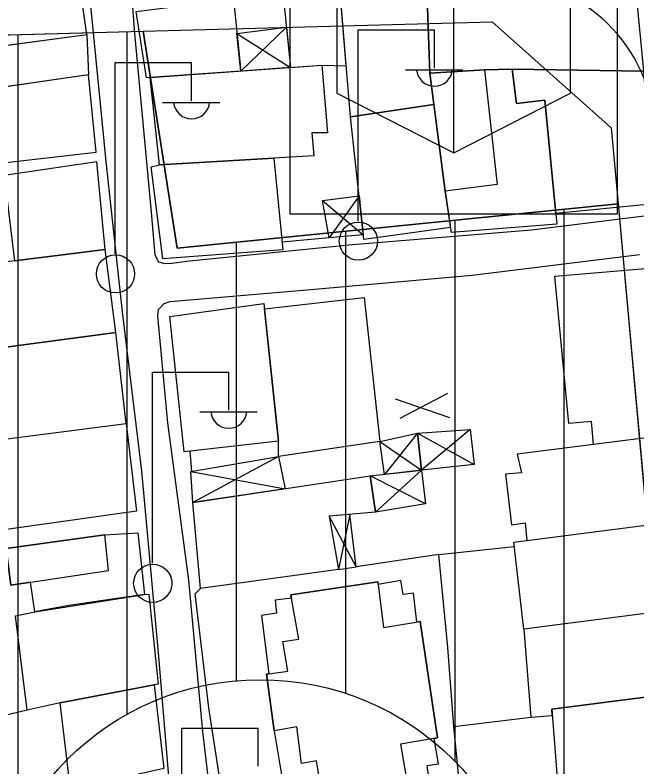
# Model space of a CAD drawing. Extents: x 417997 to 421451, y 4451742 to 4455216.
# Drawn here: x 420561.3 to 420618.3, y 4452549.4 to 4452618.3 of the extents above; entities that cross this region are included whole.
import ezdxf

# ---------------------------------------------------------------- set-up
doc = ezdxf.new("R2010")
doc.units = 0
for name, color, linetype in [('ADA', 7, 'Continuous'), ('ADAKENARI', 7, 'Continuous'), ('B_Mesken', 7, 'Continuous'), ('B_Sundurma', 7, 'Continuous'), ('B_Teras', 7, 'Continuous'), ('Default', 7, 'Continuous'), ('KALDIRIM', 7, 'Continuous'), ('LJ_SEMBOL', 7, 'Continuous'), ('PL_KON_MEV_350', 7, 'Continuous'), ('PL_SAY_KULTUR_TESIS', 7, 'Continuous'), ('S_Elektrik_Diregi', 7, 'Continuous'), ('Sinir_Cit_bir_taraf', 7, 'Continuous'), ('Sinir_Duvar_tek_tarafa_ait', 7, 'Continuous'), ('SM_DAIRE', 7, 'Continuous'), ('TR_KULTURELTESIS', 7, 'Continuous'), ('TR_ORTAYOGUNKONUT', 7, 'Continuous'), ('Yol_Sose', 7, 'Continuous')]:
    doc.layers.add(name, color=color, linetype=linetype)

# ---------------------------------------------------------------- blocks, each defined once
blk = doc.blocks.new('POINT_DISPLAY')
at = {"layer": 'Default'}
blk.add_line((0, 0), (0, 0), dxfattribs=at)

msp = doc.modelspace()

# ---------------------------------------------------------------- linework, layer by layer
at = {"layer": 'ADA'}
for p, q in [((420573.087, 4452616.795), (420576.186, 4452596.925)), ((420573.087, 4452616.795), (420576.186, 4452596.925)), ((420576.186, 4452596.925), (420616.559, 4452600.997)), ((420576.186, 4452596.925), (420616.559, 4452600.997))]:
    msp.add_line(p, q, dxfattribs=at)
at = {"layer": 'ADAKENARI'}
for p, q in [((420573.087, 4452616.795), (420605.032, 4452617.639)), ((420573.087, 4452616.795), (420605.032, 4452617.639)), ((420605.032, 4452617.639), (420615.93, 4452607.943)), ((420605.032, 4452617.639), (420615.93, 4452607.943)), ((420555.086, 4452616.32), (420573.087, 4452616.795)), ((420555.086, 4452616.32), (420573.087, 4452616.795)), ((420615.93, 4452607.943), (420616.559, 4452600.997)), ((420615.93, 4452607.943), (420616.559, 4452600.997)), ((420616.559, 4452600.997), (420620.965, 4452552.314)), ((420616.559, 4452600.997), (420620.965, 4452552.314))]:
    msp.add_line(p, q, dxfattribs=at)
at = {"layer": 'B_Mesken'}
for points in [[(420618.874, 4452613.121), (420606.858, 4452613.304), (420604.328, 4452613.264), (420599.323, 4452612.953), (420599.058, 4452620.67), (420594.971, 4452620.304), (420594.289, 4452629.733), (420617.267, 4452630.043)], [(420592.045, 4452608.967), (420590.99, 4452621.858), (420594.829, 4452622.279), (420594.971, 4452620.304), (420599.058, 4452620.67), (420599.323, 4452612.953), (420599.693, 4452610.097)], [(420585.768, 4452621.286), (420586.577, 4452613.466), (420589.429, 4452613.668), (420591.665, 4452613.614), (420590.99, 4452621.858), (420587.801, 4452621.508)], [(420554.143, 4452618.806), (420554.558, 4452614.702), (420567.922, 4452616.478), (420567.303, 4452620.766), (420555.186, 4452618.925)], [(420572.431, 4452618.61), (420581.335, 4452619.746), (420582.009, 4452613.142), (420573.72, 4452612.556), (420573.369, 4452612.511)], [(420557.132, 4452611.224), (420556.839, 4452613.561), (420557.814, 4452613.773), (420557.606, 4452615.107), (420567.922, 4452616.478), (420568.069, 4452612.801)], [(420573.72, 4452612.556), (420589.429, 4452613.668), (420589.95, 4452607.49), (420588.515, 4452607.486), (420588.705, 4452605.368), (420574.559, 4452604.566)], [(420609.855, 4452610.493), (420610.946, 4452599.122), (420601.287, 4452598.368), (420600.723, 4452602.158), (420599.323, 4452612.953), (420604.328, 4452613.264), (420606.858, 4452613.304), (420607.259, 4452610.167)], [(420619.825, 4452600.984), (420610.85, 4452600.116), (420609.855, 4452610.493), (420607.259, 4452610.167), (420606.858, 4452613.304), (420618.874, 4452613.121)], [(420555.686, 4452604.216), (420568.779, 4452605.726), (420568.069, 4452612.801), (420555.78, 4452611.029)], [(420593.268, 4452597.721), (420592.045, 4452608.967), (420599.693, 4452610.097), (420600.723, 4452602.158), (420601.221, 4452598.812)], [(420573.796, 4452604.381), (420574.559, 4452604.566), (420585.044, 4452605.161), (420585.869, 4452596.783), (420574.882, 4452595.939)], [(420560.364, 4452603.571), (420561.309, 4452595.777), (420569.602, 4452596.802), (420568.821, 4452604.842)], [(420570.559, 4452589.222), (420569.602, 4452596.802), (420561.309, 4452595.777), (420557.348, 4452595.295), (420557.927, 4452587.081), (420558.875, 4452587.657)], [(420612.034, 4452580.875), (420610.753, 4452594.372), (420620.12, 4452595.172), (420621.445, 4452580.038), (420621.072, 4452579.8), (420614.314, 4452578.952), (420614.105, 4452581.07)], [(420584.122, 4452591.864), (420585.465, 4452579.263), (420576.836, 4452578.293), (420575.524, 4452590.68)], [(420593.318, 4452592.426), (420594.753, 4452579.221), (420585.45, 4452577.869), (420585.465, 4452579.263), (420584.174, 4452591.377)], [(420571.521, 4452580.87), (420570.559, 4452589.222), (420558.875, 4452587.657), (420559.849, 4452579.396)], [(420571.521, 4452580.87), (420572.471, 4452572.859), (420560.567, 4452571.171), (420560.287, 4452575.487), (420559.849, 4452579.396)], [(420607.301, 4452578.073), (420607.722, 4452576.368), (420606.259, 4452576.23), (420606.783, 4452571.609), (420608.053, 4452571.794), (420608.205, 4452570.158), (420621.918, 4452571.926), (420621.072, 4452579.8)], [(420593.858, 4452576.079), (420594.351, 4452572.748), (420590.09, 4452572.387), (420590.971, 4452567.512), (420578.337, 4452565.783), (420577.608, 4452573.635)], [(420607.908, 4452562.039), (420607.009, 4452570.01), (420608.205, 4452570.158), (420621.918, 4452571.926), (420622.562, 4452571.992), (420623.511, 4452564.162), (420623.09, 4452564.006)], [(420563.143, 4452563.632), (420562.772, 4452566.35), (420560.976, 4452566.083), (420560.523, 4452569.426), (420569.554, 4452570.689), (420572.6, 4452570.863), (420573.192, 4452565.231), (420566.259, 4452564.209)], [(420565.473, 4452555.312), (420562.451, 4452554.647), (420561.382, 4452563.266), (420563.143, 4452563.632), (420573.192, 4452565.231), (420573.606, 4452565.256), (420574.455, 4452557.007), (420574.075, 4452556.943)], [(420623.799, 4452556.434), (420623.09, 4452564.006), (420607.908, 4452562.039), (420608.575, 4452553.985), (420610.529, 4452554.15), (420610.484, 4452554.713)], [(420565.473, 4452555.312), (420574.075, 4452556.943), (420574.967, 4452549.291), (420566.432, 4452547.368)], [(420610.484, 4452554.713), (420611.171, 4452546.065), (420624.545, 4452547.975), (420623.799, 4452556.434)]]:
    msp.add_lwpolyline(points, close=True, dxfattribs=at)
msp.add_lwpolyline([(420599.252, 4452548.275), (420599.081, 4452549.57), (420600.099, 4452549.722), (420599.718, 4452552.047), (420600.026, 4452552.099), (420598.44, 4452562.739), (420598.139, 4452562.691), (420597.824, 4452565.335), (420596.879, 4452565.22), (420596.676, 4452566.492), (420594.586, 4452566.135), (420594.556, 4452566.377), (420586.601, 4452565.2), (420586.654, 4452564.9), (420585.144, 4452564.695), (420585.294, 4452563.527), (420583.91, 4452563.303), (420584.586, 4452557.953), (420584.369, 4452557.92), (420585.058, 4452552.741), (420585.915, 4452547.622)], dxfattribs=at)
at = {"layer": 'B_Sundurma'}
for p, q in [((420581.657, 4452616.592), (420586.577, 4452613.466)), ((420586.194, 4452617.168), (420582.009, 4452613.142)), ((420592.834, 4452601.707), (420590.116, 4452597.868)), ((420589.481, 4452601.29), (420593.22, 4452598.159)), ((420596.601, 4452581.379), (420600.978, 4452583.643)), ((420601.136, 4452581.41), (420596.166, 4452583.104)), ((420603, 4452580.323), (420598.564, 4452576.593)), ((420598.196, 4452579.982), (420595.182, 4452576.224)), ((420598.196, 4452579.982), (420603.363, 4452577.114)), ((420594.753, 4452579.221), (420598.564, 4452576.593)), ((420585.45, 4452577.869), (420577.608, 4452573.635)), ((420577.448, 4452576.48), (420586.081, 4452574.909)), ((420598.913, 4452573.539), (420593.858, 4452576.079)), ((420598.564, 4452576.593), (420594.351, 4452572.748)), ((420592.004, 4452572.549), (420590.971, 4452567.512)), ((420592.585, 4452567.764), (420590.09, 4452572.387))]:
    msp.add_line(p, q, dxfattribs=at)
for points in [[(420581.657, 4452616.592), (420586.194, 4452617.168), (420586.577, 4452613.466), (420582.009, 4452613.142)], [(420589.481, 4452601.29), (420592.834, 4452601.707), (420593.22, 4452598.159), (420590.116, 4452597.868)], [(420598.196, 4452579.982), (420603, 4452580.323), (420603.363, 4452577.114), (420598.564, 4452576.593)], [(420594.753, 4452579.221), (420598.196, 4452579.982), (420598.564, 4452576.593), (420595.182, 4452576.224)], [(420577.448, 4452576.48), (420585.45, 4452577.869), (420586.081, 4452574.909), (420577.608, 4452573.635)], [(420598.564, 4452576.593), (420598.913, 4452573.539), (420594.351, 4452572.748), (420593.858, 4452576.079)], [(420592.585, 4452567.764), (420592.004, 4452572.549), (420590.09, 4452572.387), (420590.971, 4452567.512)]]:
    msp.add_lwpolyline(points, close=True, dxfattribs=at)
at = {"layer": 'B_Teras'}
for points in [[(420599.323, 4452612.953), (420604.328, 4452613.264), (420605.47, 4452602.768), (420600.723, 4452602.158)], [(420560.523, 4452569.426), (420560.976, 4452566.083), (420569.894, 4452567.408), (420569.554, 4452570.689)], [(420586.601, 4452565.2), (420594.556, 4452566.377), (420595.077, 4452562.2), (420598.44, 4452562.739), (420600.026, 4452552.099), (420596.623, 4452551.522), (420597.308, 4452547.658), (420589.52, 4452546.5), (420588.953, 4452550.005), (420587.561, 4452549.758), (420587.142, 4452553.125), (420585.058, 4452552.741), (420584.369, 4452557.92), (420586.316, 4452558.212), (420585.875, 4452560.914), (420587.329, 4452561.129)]]:
    msp.add_lwpolyline(points, close=True, dxfattribs=at)
at = {"layer": 'KALDIRIM'}
msp.add_arc((420605.396, 4452607.075), 14.569, 5.17195, 91.51277, dxfattribs=at)
msp.add_arc((420605.396, 4452607.075), 14.569, 5.17195, 91.51277, dxfattribs=at)
at = {"layer": 'LJ_SEMBOL'}
for p, q in [((420586.501, 4452630.063), (420586.501, 4452600.063)), ((420586.501, 4452630.063), (420586.501, 4452600.063)), ((420616.501, 4452600.063), (420616.501, 4452630.063)), ((420616.501, 4452600.063), (420616.501, 4452630.063)), ((420590.809, 4452625.773), (420590.809, 4452611.112)), ((420590.809, 4452625.773), (420590.809, 4452611.112)), ((420612.193, 4452611.112), (420612.193, 4452625.773)), ((420612.193, 4452611.112), (420612.193, 4452625.773)), ((420601.501, 4452605.664), (420601.501, 4452620.325)), ((420601.501, 4452605.664), (420601.501, 4452620.325)), ((420590.809, 4452611.112), (420601.501, 4452605.664)), ((420590.809, 4452611.112), (420601.501, 4452605.664)), ((420601.501, 4452605.664), (420612.193, 4452611.112)), ((420601.501, 4452605.664), (420612.193, 4452611.112)), ((420586.501, 4452600.063), (420616.501, 4452600.063)), ((420586.501, 4452600.063), (420616.501, 4452600.063))]:
    msp.add_line(p, q, dxfattribs=at)
msp.add_lwpolyline([(420586.501, 4452600.063), (420616.501, 4452600.063), (420616.501, 4452630.063), (420586.501, 4452630.063)], close=True, dxfattribs=at)
msp.add_lwpolyline([(420586.501, 4452600.063), (420616.501, 4452600.063), (420616.501, 4452630.063), (420586.501, 4452630.063)], close=True, dxfattribs=at)
at = {"layer": 'PL_KON_MEV_350'}
msp.add_lwpolyline([(420553.655, 4452472.526), (420511.624, 4452571.533), (420530.299, 4452602.006), (420532.184, 4452604.731), (420534.358, 4452607.232), (420536.795, 4452609.478), (420539.464, 4452611.441), (420542.333, 4452613.098), (420545.368, 4452614.429), (420548.531, 4452615.417), (420551.783, 4452616.049), (420555.086, 4452616.32), (420573.087, 4452616.795), (420576.186, 4452596.925), (420616.559, 4452600.997), (420620.965, 4452552.314), (420646.449, 4452424.688)], dxfattribs=at)
at = {"layer": 'PL_SAY_KULTUR_TESIS'}
msp.add_lwpolyline([(420616.559, 4452600.997), (420576.186, 4452596.925), (420573.087, 4452616.795), (420605.032, 4452617.639), (420615.93, 4452607.943)], close=True, dxfattribs=at)
msp.add_lwpolyline([(420616.559, 4452600.997), (420576.186, 4452596.925), (420573.087, 4452616.795), (420605.032, 4452617.639), (420615.93, 4452607.943)], close=True, dxfattribs=at)
at = {"layer": 'S_Elektrik_Diregi'}
for p, q in [((420592.743, 4452599.41), (420592.743, 4452616.91)), ((420592.743, 4452616.91), (420599.743, 4452616.91)), ((420599.743, 4452613.41), (420599.743, 4452616.91)), ((420570.509, 4452596.413), (420570.508, 4452613.913)), ((420570.508, 4452613.913), (420577.509, 4452613.913)), ((420577.509, 4452610.413), (420577.509, 4452613.913)), ((420597.083, 4452613.27), (420602.333, 4452613.27)), ((420574.849, 4452610.273), (420580.099, 4452610.273)), ((420573.915, 4452568.086), (420573.915, 4452585.586)), ((420573.915, 4452585.586), (420580.915, 4452585.586)), ((420580.915, 4452582.086), (420580.915, 4452585.586)), ((420578.255, 4452581.946), (420583.505, 4452581.946)), ((420576.601, 4452535.5), (420576.601, 4452553)), ((420576.601, 4452553), (420583.601, 4452553)), ((420583.601, 4452549.5), (420583.601, 4452553))]:
    msp.add_line(p, q, dxfattribs=at)
for centre in [(420592.779, 4452597.575), (420570.544, 4452594.578), (420573.951, 4452566.251)]:
    msp.add_circle(centre, 1.75, dxfattribs=at)
for centre in [(420599.744, 4452613.423), (420577.509, 4452610.426), (420580.915, 4452582.099)]:
    msp.add_arc(centre, 1.658, 184.83843, 355.14641, dxfattribs=at)
at = {"layer": 'Sinir_Cit_bir_taraf'}
msp.add_lwpolyline([(420602.3, 4452545.056), (420581.139, 4452541.592), (420579.085, 4452554.844), (420577.821, 4452565.294), (420578.337, 4452565.783)], dxfattribs=at)
at = {"layer": 'Sinir_Duvar_tek_tarafa_ait'}
for points in [[(420590.116, 4452597.868), (420585.801, 4452597.471)], [(420577.534, 4452576.495), (420577.387, 4452578.355)], [(420601.5, 4452553.126), (420600.973, 4452560.373), (420600.137, 4452568.891), (420607.052, 4452569.627)], [(420600.137, 4452568.891), (420592.585, 4452567.764)], [(420562.451, 4452554.647), (420548.182, 4452551.205), (420547.078, 4452558.746)], [(420611.171, 4452546.065), (420602.3, 4452545.056), (420601.5, 4452553.126), (420608.575, 4452553.985)]]:
    msp.add_lwpolyline(points, dxfattribs=at)
at = {"layer": 'SM_DAIRE'}
msp.add_circle((420583.788, 4452532.428), 25, dxfattribs=at)
msp.add_circle((420583.788, 4452532.428), 25, dxfattribs=at)
at = {"layer": 'TR_ORTAYOGUNKONUT'}
for p, q in [((420571.624, 4452554.27), (420571.624, 4452616.756)), ((420571.624, 4452554.27), (420571.624, 4452616.756)), ((420561.624, 4452543.994), (420561.624, 4452616.492)), ((420561.624, 4452543.994), (420561.624, 4452616.492)), ((420611.624, 4452392.41), (420611.624, 4452600.5)), ((420611.624, 4452392.41), (420611.624, 4452600.5)), ((420601.624, 4452549.946), (420601.624, 4452599.491)), ((420601.624, 4452549.946), (420601.624, 4452599.491)), ((420591.624, 4452556.169), (420591.624, 4452598.482)), ((420591.624, 4452556.169), (420591.624, 4452598.482)), ((420581.624, 4452557.335), (420581.624, 4452597.473)), ((420581.624, 4452557.335), (420581.624, 4452597.473))]:
    msp.add_line(p, q, dxfattribs=at)
at = {"layer": 'Yol_Sose'}
for points in [[(420573.838, 4452600.212), (420572.309, 4452616.593), (420571.429, 4452628.281), (420571.456, 4452629.205), (420571.842, 4452629.964), (420572.559, 4452630.361), (420573.973, 4452630.547), (420592.537, 4452631.687), (420610.085, 4452632.804), (420616.564, 4452633.085), (420617.438, 4452633.002), (420618.051, 4452632.613), (420618.5, 4452631.627), (420619.257, 4452622.356), (420620.525, 4452609.646), (420621.064, 4452601.344), (420621.053, 4452600.81), (420620.905, 4452600.314), (420620.407, 4452600.05), (420608.623, 4452598.565), (420592.231, 4452597.234), (420577.316, 4452595.752)], [(420567.238, 4452629.023), (420568.342, 4452618.184), (420569.644, 4452604.861), (420571.145, 4452591.1), (420572.93, 4452576.53), (420574.452, 4452559.87), (420575.804, 4452543.799), (420577.56, 4452528.303), (420579.651, 4452512.032), (420580.895, 4452498.785)], [(420577.316, 4452595.752), (420575.698, 4452595.511), (420575.076, 4452595.503), (420574.508, 4452595.652), (420574.159, 4452596.274), (420574.082, 4452597.382), (420573.838, 4452600.212)], [(420606.025, 4452544.763), (420589.579, 4452542.356), (420581.322, 4452540.75), (420580.686, 4452540.792), (420580.135, 4452541.042), (420579.849, 4452541.54), (420578.529, 4452552.686), (420577.256, 4452566.524), (420575.329, 4452580.927), (420574.42, 4452590.708), (420574.484, 4452591.328), (420574.995, 4452591.86), (420575.549, 4452592.058), (420588.41, 4452593.158), (420603.199, 4452594.471), (420618.507, 4452596.351)]]:
    msp.add_lwpolyline(points, dxfattribs=at)

# ---------------------------------------------------------------- block references
at = {"layer": 'TR_KULTURELTESIS', "xscale": 0.1, "yscale": 0.10000000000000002}
msp.add_blockref('POINT_DISPLAY', (420593.087, 4452616.925), dxfattribs=at)
msp.add_blockref('POINT_DISPLAY', (420593.087, 4452616.925), dxfattribs=at)

doc.saveas('drawing.dxf')
